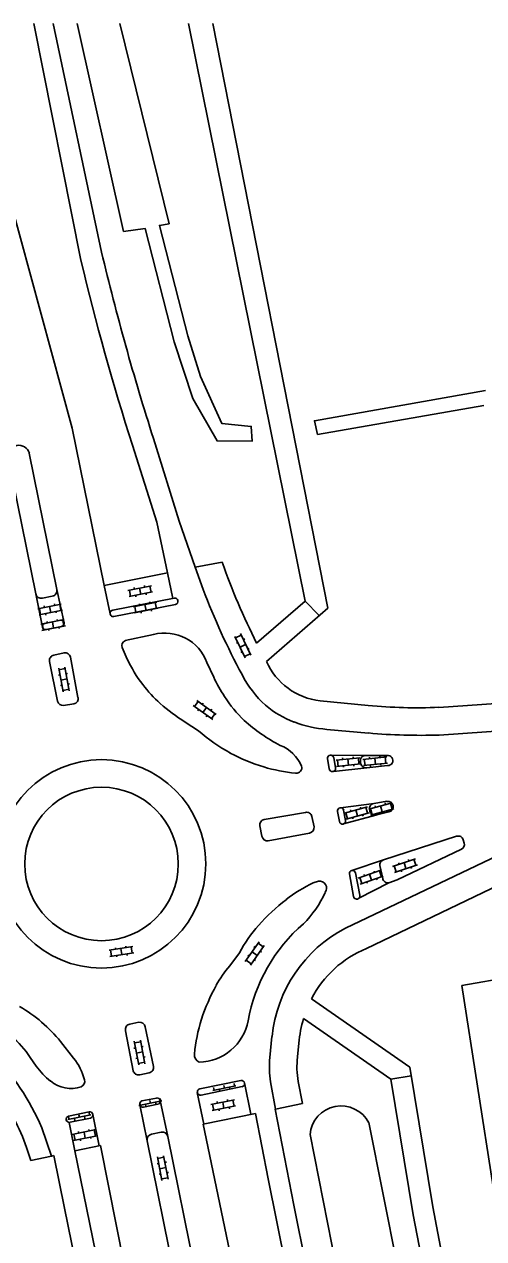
# Model space of a CAD drawing. Extents: x 148816 to 151297, y 399515 to 402500.
# Drawn here: x 151140.7 to 151184.7, y 399633.6 to 399749.9 of the extents above; entities that cross this region are included whole.
import ezdxf

# ---------------------------------------------------------------- set-up
doc = ezdxf.new("R2010")
doc.units = 0
for name, color, linetype in [('S02 Open verharding  Norm', 7, 'Continuous'), ('T04 Haag heg  [D] Gem', 7, 'Continuous'), ('T09 Insteek water  [T] Norm', 7, 'Continuous'), ('V00 Kant verharding algemeen  [T] Norm', 7, 'Continuous')]:
    doc.layers.add(name, color=color, linetype=linetype)

msp = doc.modelspace()

# ---------------------------------------------------------------- linework, layer by layer
at = {"layer": 'S02 Open verharding  Norm'}
for p, q in [((151150.6, 399695.7), (151152.86, 399696.15)), ((151150.72, 399695.12), (151152.97, 399695.56)), ((151150.86, 399695.14), (151150.75, 399695.73)), ((151151.21, 399695.98), (151151.24, 399695.83)), ((151151.36, 399695.24), (151151.38, 399695.09)), ((151151.73, 399695.93), (151151.85, 399695.34)), ((151152.19, 399696.17), (151152.22, 399696.02)), ((151152.34, 399695.43), (151152.37, 399695.29)), ((151152.83, 399695.53), (151152.71, 399696.12)), ((151144.23, 399694.41), (151141.98, 399693.96)), ((151142.62, 399694.09), (151142.59, 399694.23)), ((151143.22, 399693.6), (151143.11, 399694.18)), ((151143.6, 399694.28), (151143.57, 399694.43)), ((151144.09, 399694.38), (151144.2, 399693.79)), ((151151.11, 399694.15), (151153.37, 399694.59)), ((151151.37, 399693.59), (151151.26, 399694.18)), ((151151.72, 399694.42), (151151.75, 399694.27)), ((151152.24, 399694.37), (151152.36, 399693.78)), ((151152.7, 399694.61), (151152.73, 399694.46)), ((151153.34, 399693.97), (151153.22, 399694.56)), ((151144.35, 399693.82), (151142.1, 399693.37)), ((151142.13, 399693.99), (151142.24, 399693.4)), ((151142.26, 399692.47), (151144.51, 399692.91)), ((151142.76, 399693.35), (151142.73, 399693.5)), ((151143.74, 399693.55), (151143.71, 399693.69)), ((151143.85, 399692.94), (151143.88, 399692.79)), ((151151.23, 399693.56), (151153.48, 399694)), ((151151.87, 399693.68), (151151.89, 399693.54)), ((151152.85, 399693.88), (151152.88, 399693.73)), ((151142.37, 399691.88), (151144.63, 399692.32)), ((151142.52, 399691.91), (151142.4, 399692.5)), ((151142.87, 399692.74), (151142.9, 399692.59)), ((151143.01, 399692.01), (151143.04, 399691.86)), ((151143.39, 399692.69), (151143.5, 399692.1)), ((151143.99, 399692.2), (151144.02, 399692.05)), ((151144.48, 399692.3), (151144.37, 399692.88)), ((151161.84, 399689.24), (151160.84, 399691.31)), ((151161.44, 399691.44), (151160.9, 399691.18)), ((151160.99, 399690.66), (151161.12, 399690.73)), ((151162.38, 399689.5), (151161.38, 399691.57)), ((151161.66, 399690.99), (151161.8, 399691.06)), ((151161.34, 399690.28), (151161.88, 399690.54)), ((151161.42, 399689.76), (151161.56, 399689.83)), ((151162.31, 399689.64), (151161.77, 399689.38)), ((151162.1, 399690.09), (151162.23, 399690.15)), ((151143.98, 399688.25), (151144.4, 399685.99)), ((151144.56, 399688.36), (151144.99, 399686.1)), ((151144.1, 399687.61), (151143.95, 399687.59)), ((151144, 399688.1), (151144.59, 399688.22)), ((151144.78, 399687.23), (151144.19, 399687.12)), ((151144.83, 399687.75), (151144.69, 399687.73)), ((151144.28, 399686.63), (151144.14, 399686.6)), ((151144.38, 399686.14), (151144.97, 399686.25)), ((151145.02, 399686.77), (151144.87, 399686.74)), ((151156.97, 399684.59), (151157.32, 399685.08)), ((151157.2, 399685.17), (151159.07, 399683.84)), ((151157.81, 399684.92), (151157.73, 399684.79)), ((151156.85, 399684.68), (151158.73, 399683.35)), ((151157.38, 399684.31), (151157.29, 399684.18)), ((151158.14, 399684.51), (151157.79, 399684.02)), ((151158.2, 399683.73), (151158.11, 399683.6)), ((151158.63, 399684.34), (151158.54, 399684.22)), ((151158.6, 399683.44), (151158.95, 399683.93)), ((151170.53, 399679.44), (151172.82, 399679.69)), ((151170.59, 399678.85), (151172.88, 399679.09)), ((151170.74, 399678.86), (151170.68, 399679.46)), ((151171.16, 399679.66), (151171.18, 399679.51)), ((151171.67, 399679.57), (151171.74, 399678.97)), ((151172.16, 399679.77), (151172.17, 399679.62)), ((151172.24, 399679.02), (151172.25, 399678.87)), ((151172.73, 399679.08), (151172.67, 399679.67)), ((151173.09, 399679.53), (151175.38, 399679.77)), ((151173.16, 399678.93), (151175.45, 399679.18)), ((151173.31, 399678.95), (151173.24, 399679.55)), ((151173.73, 399679.75), (151173.74, 399679.6)), ((151173.8, 399679), (151173.82, 399678.85)), ((151174.24, 399679.65), (151174.3, 399679.06)), ((151174.72, 399679.85), (151174.74, 399679.7)), ((151174.8, 399679.11), (151174.82, 399678.96)), ((151175.3, 399679.16), (151175.23, 399679.76)), ((151171.24, 399678.92), (151171.26, 399678.77)), ((151171.33, 399674.38), (151173.55, 399674.99)), ((151171.63, 399673.84), (151171.47, 399674.42)), ((151171.49, 399673.81), (151173.71, 399674.41)), ((151171.92, 399674.7), (151171.96, 399674.56)), ((151172.44, 399674.69), (151172.6, 399674.11)), ((151172.88, 399674.96), (151172.92, 399674.82)), ((151173.56, 399674.37), (151173.4, 399674.95)), ((151173.68, 399674.77), (151175.9, 399675.37)), ((151173.98, 399674.23), (151173.82, 399674.81)), ((151173.84, 399674.19), (151176.06, 399674.79)), ((151174.27, 399675.08), (151174.31, 399674.94)), ((151174.46, 399674.36), (151174.5, 399674.22)), ((151174.79, 399675.07), (151174.95, 399674.49)), ((151175.23, 399675.35), (151175.27, 399675.2)), ((151175.43, 399674.62), (151175.47, 399674.48)), ((151175.91, 399674.75), (151175.75, 399675.33)), ((151172.11, 399673.98), (151172.15, 399673.83)), ((151173.08, 399674.24), (151173.12, 399674.09)), ((151175.95, 399669.27), (151178.13, 399670.01)), ((151177.04, 399669.64), (151177.23, 399669.07)), ((151177.46, 399669.94), (151177.51, 399669.8)), ((151178.18, 399669.39), (151177.98, 399669.96)), ((151172.66, 399668.16), (151174.83, 399668.9)), ((151173.22, 399668.51), (151173.27, 399668.37)), ((151173.75, 399668.53), (151173.94, 399667.96)), ((151174.17, 399668.83), (151174.22, 399668.69)), ((151174.89, 399668.28), (151174.69, 399668.85)), ((151176.28, 399668.75), (151176.09, 399669.32)), ((151176.14, 399668.7), (151178.32, 399669.44)), ((151176.51, 399669.62), (151176.56, 399669.48)), ((151176.76, 399668.91), (151176.81, 399668.77)), ((151177.7, 399669.23), (151177.75, 399669.09)), ((151172.99, 399667.64), (151172.8, 399668.21)), ((151172.85, 399667.59), (151175.03, 399668.33)), ((151173.47, 399667.8), (151173.51, 399667.66)), ((151174.41, 399668.12), (151174.46, 399667.98)), ((151148.8, 399661.25), (151151.07, 399661.59)), ((151149.42, 399661.49), (151149.44, 399661.35)), ((151150.41, 399661.64), (151150.43, 399661.49)), ((151151.01, 399660.98), (151150.92, 399661.57)), ((151161.84, 399660.16), (151163.16, 399662.04)), ((151162.33, 399659.81), (151163.65, 399661.69)), ((151162.67, 399661.59), (151162.79, 399661.5)), ((151163.57, 399661.57), (151163.08, 399661.91)), ((151148.89, 399660.66), (151151.16, 399661)), ((151149.03, 399660.68), (151148.94, 399661.27)), ((151149.53, 399660.75), (151149.55, 399660.6)), ((151149.93, 399661.42), (151150.02, 399660.83)), ((151150.52, 399660.9), (151150.54, 399660.75)), ((151162.09, 399660.77), (151162.21, 399660.69)), ((151162.5, 399661.1), (151162.99, 399660.75)), ((151162.7, 399660.34), (151162.83, 399660.26)), ((151163.28, 399661.16), (151163.4, 399661.07)), ((151162.41, 399659.93), (151161.92, 399660.28)), ((151151.21, 399652.52), (151151.64, 399650.26)), ((151151.24, 399652.37), (151151.83, 399652.48)), ((151151.8, 399652.63), (151152.23, 399650.37)), ((151151.33, 399651.88), (151151.19, 399651.85)), ((151152.02, 399651.5), (151151.43, 399651.39)), ((151152.07, 399652.02), (151151.92, 399651.99)), ((151152.26, 399651.04), (151152.11, 399651.01)), ((151151.52, 399650.9), (151151.37, 399650.87)), ((151151.61, 399650.41), (151152.2, 399650.52)), ((151158.74, 399647.82), (151160.94, 399648.27)), ((151158.86, 399647.84), (151158.81, 399648.09)), ((151159.35, 399647.94), (151159.4, 399647.7)), ((151159.84, 399648.04), (151159.79, 399648.29)), ((151160.33, 399648.15), (151160.38, 399647.9)), ((151160.82, 399648.25), (151160.77, 399648.49)), ((151151.66, 399646.36), (151153.87, 399646.82)), ((151151.79, 399646.39), (151151.74, 399646.63)), ((151152.28, 399646.49), (151152.33, 399646.24)), ((151152.77, 399646.59), (151152.72, 399646.84)), ((151153.26, 399646.69), (151153.31, 399646.45)), ((151153.75, 399646.79), (151153.69, 399647.04)), ((151158.55, 399646.47), (151160.8, 399646.93)), ((151158.82, 399645.91), (151158.7, 399646.5)), ((151159.16, 399646.75), (151159.19, 399646.6)), ((151159.68, 399646.7), (151159.8, 399646.11)), ((151160.14, 399646.95), (151160.17, 399646.8)), ((151160.78, 399646.31), (151160.66, 399646.9)), ((151144.86, 399645.02), (151147.07, 399645.48)), ((151144.99, 399645.04), (151144.93, 399645.29)), ((151145.96, 399645.25), (151145.91, 399645.49)), ((151146.45, 399645.35), (151146.5, 399645.1)), ((151146.94, 399645.45), (151146.89, 399645.69)), ((151158.67, 399645.88), (151160.92, 399646.34)), ((151159.31, 399646.01), (151159.34, 399645.87)), ((151160.29, 399646.21), (151160.32, 399646.07)), ((151145.28, 399643.6), (151147.54, 399644.07)), ((151145.48, 399645.14), (151145.53, 399644.9)), ((151146.87, 399644.08), (151146.9, 399643.94)), ((151145.4, 399643.02), (151147.66, 399643.48)), ((151145.55, 399643.05), (151145.43, 399643.63)), ((151145.89, 399643.88), (151145.92, 399643.73)), ((151146.04, 399643.15), (151146.07, 399643)), ((151146.41, 399643.83), (151146.53, 399643.25)), ((151147.02, 399643.35), (151147.05, 399643.2)), ((151147.51, 399643.45), (151147.39, 399644.04)), ((151153.56, 399640.81), (151153.41, 399640.79)), ((151153.44, 399641.45), (151153.87, 399639.19)), ((151153.46, 399641.31), (151154.05, 399641.42)), ((151154.03, 399641.56), (151154.46, 399639.31)), ((151154.3, 399640.95), (151154.15, 399640.93)), ((151153.75, 399639.83), (151153.6, 399639.8)), ((151154.24, 399640.44), (151153.65, 399640.32)), ((151153.84, 399639.34), (151154.43, 399639.45)), ((151154.48, 399639.97), (151154.33, 399639.94))]:
    msp.add_line(p, q, dxfattribs=at)
at = {"layer": 'T04 Haag heg  [D] Gem'}
for p, q in [((151198.22, 399660.62), (151182.56, 399657.88)), ((151182.56, 399657.88), (151185.56, 399638.58))]:
    msp.add_line(p, q, dxfattribs=at)
at = {"layer": 'T09 Insteek water  [T] Norm'}
for p, q in [((151145.75, 399750), (151150.17, 399730.09)), ((151149.85, 399750), (151154.56, 399730.84)), ((151173.67, 399644.73), (151192.5, 399550.01)), ((151187.07, 399546.87), (151168.05, 399643.61))]:
    msp.add_line(p, q, dxfattribs=at)
for points in [[(151150.17, 399730.09), (151152.25, 399730.39), (151155.05, 399719.51), (151156.83, 399714.11), (151159.14, 399710.03), (151162.51, 399710.01), (151162.42, 399711.42), (151159.59, 399711.7), (151157.55, 399716.19), (151156.36, 399720.1), (151153.63, 399730.67), (151154.56, 399730.84)], [(151184.83, 399714.85), (151168.47, 399711.97), (151168.76, 399710.65), (151184.69, 399713.41)]]:
    msp.add_lwpolyline(points, dxfattribs=at)
msp.add_arc((151171.02, 399643.35), 2.98, 27.4023, 175.0842, dxfattribs=at)
at = {"layer": 'V00 Kant verharding algemeen  [T] Norm'}
for p, q in [((151146.11, 399727.33), (151141.59, 399750)), ((151143.46, 399750), (151148.08, 399728.12)), ((151158.74, 399750), (151169.75, 399694.02)), ((151151.05, 399709.61), (151153.39, 399702.25)), ((151153.05, 399710.25), (151155.53, 399702.33)), ((151154.41, 399697.38), (151154.92, 399694.95)), ((151141.78, 399695.39), (151142.43, 399692.2)), ((151143.8, 399695.79), (151144.5, 399692.61)), ((151148.33, 399696.18), (151148.91, 399693.46)), ((151173.4, 399679.91), (151169.97, 399679.93)), ((151173.47, 399678.72), (151170.28, 399678.38)), ((151174.18, 399675.3), (151170.95, 399674.9)), ((151174.34, 399674.18), (151171.26, 399673.34)), ((151175.07, 399669.9), (151182.08, 399672.17)), ((151182.53, 399670.92), (151176.4, 399667.99)), ((151182.71, 399671.83), (151182.8, 399671.5)), ((151175.07, 399669.9), (151172.05, 399668.88)), ((151175.6, 399667.71), (151172.72, 399666.23)), ((151150.79, 399654.17), (151151.66, 399654.35)), ((151179.81, 399636.67), (151177.59, 399650.04)), ((151177.91, 399635.91), (151175.78, 399648.9)), ((151157.25, 399647.61), (151157.87, 399644.6)), ((151161.78, 399648.53), (151162.39, 399645.53)), ((151151.75, 399646.44), (151152.45, 399642.99)), ((151153.71, 399646.85), (151154.42, 399643.39)), ((151147.25, 399645.5), (151147.87, 399642.51)), ((151162.81, 399645.61), (151164.05, 399639.34)), ((151164.71, 399646.02), (151166.5, 399636.83)), ((151145.53, 399642.02), (151144.97, 399644.76)), ((151145.53, 399642.02), (151150.45, 399618.04)), ((151143.51, 399641.57), (151143.3, 399641.53)), ((151164.05, 399639.34), (151182.64, 399546.87)), ((151184.65, 399546.87), (151166.5, 399636.83)), ((151192.46, 399560.59), (151177.91, 399635.91)), ((151179.81, 399636.67), (151189.16, 399586.58))]:
    msp.add_line(p, q, dxfattribs=at)
for points in [[(151156.4, 399750), (151167.57, 399694.69), (151168.89, 399693.35)], [(151136.34, 399744), (151145.26, 399711.25), (151148.33, 399696.18)], [(151139.14, 399708.44), (151141.78, 399695.39)], [(151143.8, 399695.79), (151141.17, 399708.85)], [(151153.39, 399702.25), (151154.41, 399697.38), (151148.33, 399696.18)], [(151155.53, 399702.33), (151157.06, 399697.94), (151157.81, 399695.81)], [(151157.06, 399697.93), (151159.63, 399698.42)], [(151143.37, 399695.15), (151142.42, 399694.96)], [(151149.16, 399693.82), (151155.05, 399694.97)], [(151155.17, 399694.37), (151149.27, 399693.21)], [(151162.93, 399690.66), (151167.57, 399694.69)], [(151169.75, 399694.02), (151163.87, 399688.91)], [(151142.66, 399692.54), (151144.15, 399692.85)], [(151144.25, 399692.26), (151144.25, 399692.26), (151142.78, 399691.96)], [(151153.05, 399691.49), (151153.05, 399691.49), (151150.36, 399690.92)], [(151143.51, 399689.52), (151144.49, 399689.72)], [(151150.05, 399690.23), (151150.53, 399689.14)], [(151143.87, 399685.1), (151143.11, 399688.91)], [(151145.1, 399689.31), (151145.83, 399685.47)], [(151158.83, 399687.4), (151158.17, 399688.81)], [(151145.43, 399684.85), (151144.44, 399684.68)], [(151169.02, 399685.14), (151173.62, 399684.68)], [(151189.04, 399685.09), (151180.38, 399684.51)], [(151156.08, 399683.1), (151157.37, 399682.26)], [(151169.66, 399682.4), (151173.65, 399682.05)], [(151187.19, 399682.31), (151180.39, 399681.86)], [(151169.89, 399678.63), (151169.71, 399679.6)], [(151170.31, 399679.7), (151170.49, 399678.72)], [(151172.86, 399679.39), (151172.89, 399679.21)], [(151175.41, 399679.89), (151173.4, 399679.91)], [(151173.47, 399678.72), (151175.47, 399678.93)], [(151174.18, 399675.3), (151175.41, 399675.51)], [(151167.62, 399674.45), (151163.65, 399673.76)], [(151170.85, 399673.57), (151170.67, 399674.55)], [(151171.26, 399674.67), (151171.45, 399673.67)], [(151173.77, 399674.57), (151173.73, 399674.76)], [(151175.6, 399674.49), (151174.43, 399674.2)], [(151163.25, 399673.15), (151163.44, 399672.17)], [(151168.43, 399673.08), (151168.21, 399674.05)], [(151164.04, 399671.73), (151167.99, 399672.47)], [(151187.44, 399671), (151171.43, 399663.36)], [(151172.21, 399666.39), (151171.81, 399668.55)], [(151172.39, 399668.65), (151172.39, 399668.65), (151172.81, 399666.52)], [(151175, 399668.12), (151174.74, 399669.35)], [(151168.35, 399667.71), (151168.86, 399667.87)], [(151173.45, 399661.4), (151186.15, 399667.52)], [(151176.4, 399667.99), (151175.6, 399667.71)], [(151160.36, 399659.74), (151161.29, 399661)], [(151177.59, 399650.04), (151168.19, 399656.59)], [(151167.43, 399654.72), (151175.78, 399648.9), (151177.73, 399649.2)], [(151151.12, 399649.7), (151150.39, 399653.54)], [(151152.27, 399653.91), (151153.05, 399650.12)], [(151144.15, 399652.5), (151145.4, 399650.92)], [(151164.4, 399652.99), (151164.21, 399650.97)], [(151166.84, 399651.02), (151166.97, 399652.34)], [(151141.84, 399650.14), (151141.24, 399650.97)], [(151152.65, 399649.51), (151152.65, 399649.51), (151151.75, 399649.31)], [(151157.49, 399647.97), (151161.43, 399648.77)], [(151161.54, 399648.18), (151161.54, 399648.18), (151157.61, 399647.36)], [(151164.26, 399648.65), (151164.74, 399646.03), (151167.31, 399646.58), (151166.91, 399648.67)], [(151151.95, 399646.82), (151153.36, 399647.09)], [(151153.48, 399646.49), (151153.48, 399646.49), (151152.11, 399646.21)], [(151144.92, 399645.36), (151146.89, 399645.78)], [(151162.81, 399645.61), (151157.8, 399644.58)], [(151141.33, 399641.1), (151143.3, 399641.53), (151142.37, 399644.25)], [(151147.03, 399645.17), (151147.03, 399645.17), (151145.08, 399644.77)], [(151157.8, 399644.58), (151160.8, 399630.2), (151163.43, 399610.52)], [(151155.05, 399630.23), (151152.45, 399642.99)], [(151152.87, 399643.63), (151153.79, 399643.81)], [(151154.43, 399643.39), (151157.02, 399630.64)], [(151140.9, 399642.36), (151141.32, 399641.11)], [(151147.98, 399642.53), (151145.53, 399642.02)], [(151147.98, 399642.53), (151151.02, 399627.24), (151152.95, 399620.97)], [(151148.67, 399616.34), (151144.53, 399636.54), (151143.51, 399641.57)]]:
    msp.add_lwpolyline(points, dxfattribs=at)
for centre, radius in [((151148.09, 399669.52), 9.98), ((151148.08, 399669.51), 7.35)]:
    msp.add_circle(centre, radius, dxfattribs=at)
for centre, radius, start, end in [((151380.84, 399783.24), 239.19, 193.3223, 197.7666), ((151380.84, 399783.24), 241.3, 193.3974, 197.7666), ((151140.17, 399708.57), 1.04, 15.5066, 187.3955), ((151219.82, 399719.39), 63.73, 199.2145, 206.7952), ((151142.32, 399695.5), 0.55, 191.4526, 281.0704), ((151143.26, 399695.69), 0.55, 281.0936, 11.4323), ((151220.91, 399719.69), 67.47, 200.7336, 208.3563), ((151155.1, 399694.67), 0.307, 283.1956, 99.5709), ((151149.21, 399693.51), 0.307, 99.2557, 280.4679), ((151142.72, 399692.25), 0.3, 101.6529, 280.8545), ((151144.2, 399692.56), 0.301, 279.4019, 100.5257), ((151150.58, 399690.4), 0.559, 112.5412, 197.7817), ((151154.14, 399687.34), 4.29, 20.0435, 104.688), ((151143.62, 399689.01), 0.52, 101.3251, 191.3488), ((151144.59, 399689.21), 0.52, 10.7697, 101.3356), ((151164.32, 399695.86), 15.34, 205.9668, 216.7068), ((151169.73, 399691.52), 6.42, 204.0261, 263.585), ((151168.55, 399691.65), 10.61, 203.6388, 215.056), ((151170.84, 399692.46), 10.48, 207.3431, 227.62), ((151161.63, 399693.94), 12.03, 217.0318, 228.7941), ((151144.39, 399685.21), 0.525, 191.6112, 275.8199), ((151145.34, 399685.34), 0.507, 280.3679, 14.1431), ((151165.86, 399698.65), 18.37, 228.5436, 237.8322), ((151170.54, 399692.32), 12.64, 212.3599, 225.8746), ((151169.54, 399691.35), 8.78, 229.0288, 249.8663), ((151178.27, 399735.83), 51.36, 264.8016, 272.3497), ((151173.67, 399696.77), 18.03, 228.5694, 241.9192), ((151170.35, 399692.84), 10.46, 248.4877, 266.2157), ((151168.87, 399695.42), 17.47, 228.8693, 241.0505), ((151178.53, 399735.12), 53.29, 264.745, 271.9958), ((151168.33, 399694.77), 16.64, 241.5898, 253.5221), ((151163.81, 399677.39), 3.74, 23.6555, 68.3656), ((151170.01, 399679.62), 0.306, 13.3601, 184.5461), ((151173.36, 399679.41), 0.5, 85.7882, 182.255), ((151173.41, 399679.25), 0.529, 184.0532, 276.3741), ((151175.49, 399679.41), 0.484, 267.5175, 99.6351), ((151167.94, 399692.93), 14.77, 252.9617, 265.0403), ((151166.73, 399678.74), 0.529, 262.7608, 16.5692), ((151170.19, 399678.66), 0.302, 187.3858, 9.7602), ((151175.49, 399675), 0.514, 281.7715, 99.3171), ((151167.73, 399673.97), 0.491, 9.9649, 103.0565), ((151170.97, 399674.6), 0.303, 12.4369, 189.2913), ((151174.21, 399674.82), 0.481, 101.3816, 187.0125), ((151174.26, 399674.67), 0.498, 191.0704, 290.3951), ((151163.74, 399673.27), 0.505, 99.7084, 193.429), ((151171.15, 399673.63), 0.307, 191.4522, 7.8402), ((151163.96, 399672.25), 0.529, 189.5477, 278.1697), ((151167.88, 399673.01), 0.554, 281.3153, 7.2212), ((151182.23, 399671.69), 0.5, 15.4293, 107.9391), ((151182.32, 399671.37), 0.5, 295.4865, 15.1754), ((151175.21, 399669.45), 0.48, 107.9126, 191.8617), ((151172.1, 399668.59), 0.295, 13.3198, 186.4368), ((151174.68, 399654.63), 14.53, 115.8106, 127.9188), ((151168.95, 399667.2), 0.679, 323.2426, 98.0267), ((151175.5, 399668.21), 0.508, 189.5482, 281.6367), ((151160.14, 399671.08), 10.3, 314.8355, 335.3875), ((151172.51, 399666.45), 0.305, 191.4969, 12.1547), ((151177.48, 399650.87), 19.21, 127.6167, 138.4164), ((151173.68, 399654.35), 14.06, 138.7445, 151.7857), ((151177.9, 399651.66), 16.03, 130.8888, 169.8633), ((151177.56, 399651.65), 13.22, 117.6253, 174.1724), ((151177.24, 399651.98), 10.16, 111.9504, 153.0211), ((151167.17, 399653.58), 9.18, 137.8476, 152.0401), ((151176.26, 399648.48), 19.6, 151.3524, 161.706), ((151133.09, 399643.51), 14.26, 39.0982, 59.933), ((151173.12, 399649.72), 16.23, 162.3681, 174.4044), ((151178.12, 399651.44), 11.18, 162.9645, 175.3648), ((151150.9, 399653.66), 0.53, 102.4074, 192.7905), ((151151.72, 399653.79), 0.559, 12.8138, 96.2182), ((151157.33, 399655.41), 4.88, 271.1974, 349.0865), ((151133.09, 399645.7), 9.71, 32.8638, 49.083), ((151119.13, 399634.05), 25.38, 23.6918, 43.193), ((151157.71, 399651.23), 0.746, 174.0389, 248.477), ((151147.16, 399653.88), 6.51, 215.1244, 232.4818), ((151141.04, 399647.42), 5.59, 14.5984, 38.7941), ((151152.57, 399650), 0.493, 280.013, 14.7538), ((151172.9, 399650.03), 8.75, 173.863, 189.0593), ((151174.88, 399650.07), 8.09, 173.2854, 189.9431), ((151145.14, 399650.98), 2.98, 229.2635, 289.596), ((151145.93, 399648.67), 0.542, 292.1147, 17.2004), ((151151.62, 399649.82), 0.519, 192.6913, 283.9522), ((151161.48, 399648.47), 0.303, 281.7942, 100.084), ((151122.54, 399635.98), 19.44, 19.1647, 36.7581), ((151157.56, 399647.67), 0.311, 102.3328, 279.7447), ((151152.06, 399646.52), 0.318, 110.4536, 278.8491), ((151153.41, 399646.79), 0.307, 283.4725, 99.294), ((151145, 399645.06), 0.304, 105.2095, 283.5955), ((151146.94, 399645.47), 0.312, 286.927, 98.7306), ((151152.98, 399643.1), 0.54, 101.5792, 191.5351), ((151153.9, 399643.29), 0.54, 11.5348, 101.6251)]:
    msp.add_arc(centre, radius, start, end, dxfattribs=at)

doc.saveas('drawing.dxf')
